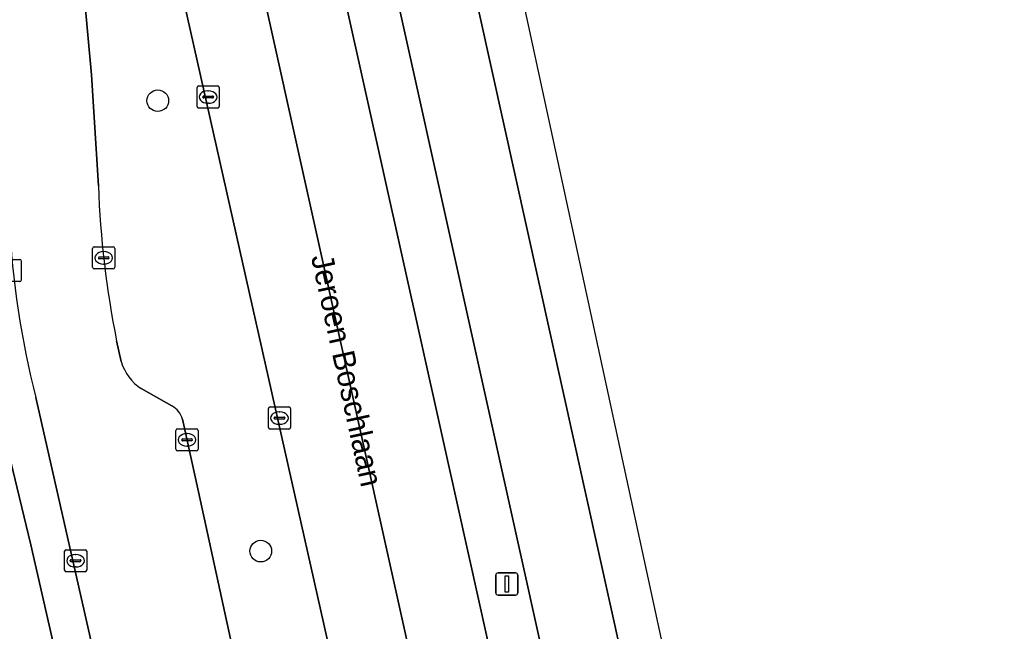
# Model space of a CAD drawing. Extents: x 162172 to 163187, y 382874 to 383685.
# Drawn here: x 163118.22 to 163162.7, y 383525.83 to 383553.48 of the extents above; entities that cross this region are included whole.
import ezdxf

# ---------------------------------------------------------------- set-up
doc = ezdxf.new("R2010")
doc.units = 0
for name, color, linetype in [('IMGEO_Berm_groen', 7, 'Continuous'), ('IMGEO_Boom', 7, 'Continuous'), ('IMGEO_Kolk', 7, 'Continuous'), ('IMGEO_Lichtmast', 7, 'Continuous'), ('IMGEO_Openbare_ruimte_label', 7, 'Continuous'), ('IMGEO_Parkeervlak_open', 7, 'Continuous'), ('IMGEO_Rijbaan_lokaal_open', 7, 'Continuous'), ('IMGEO_Rijbaan_regionaal_gesloten', 7, 'Continuous'), ('IMGEO_Voetpad_open', 7, 'Continuous')]:
    doc.layers.add(name, color=color, linetype=linetype)

msp = doc.modelspace()

# ---------------------------------------------------------------- linework, layer by layer
at = {"layer": 'IMGEO_Berm_groen'}
for points in [[(163122.955, 383599.339), (163123.475, 383596.881), (163145.008, 383500), (163151.898, 383468.351), (163159.218, 383433.611), (163162.264, 383424.944)], [(163155.525, 383473.298), (163149.701, 383491.534), (163147.48, 383500), (163146.778, 383502.581), (163126.371, 383594.591)], [(163119.35, 383563.51), (163119.912, 383560.88), (163120.751, 383556.951), (163121.141, 383554.623), (163121.463, 383550.99), (163121.777, 383545.966)], [(163158.744, 383397.006), (163155.961, 383413.112), (163155.592, 383415.345), (163151.846, 383434.942), (163147.626, 383455.153), (163137.836, 383500), (163124.479, 383559.488)], [(163122.596, 383538.963), (163122.811, 383538.021)], [(163123.712, 383536.799), (163125.094, 383536.016)], [(163125.575, 383535.417), (163126.299, 383532.14), (163131.566, 383507.901), (163135.801, 383489.318), (163137.519, 383481.777), (163142.959, 383457.9), (163150.44, 383421.213), (163154.448, 383398.575), (163156.253, 383387.149), (163158.806, 383368.966), (163159.939, 383357.503)]]:
    msp.add_lwpolyline(points, dxfattribs=at)
for centre, radius, start, end in [((163166.368, 383547.632), 44.622, 182.139, 191.2018), ((163124.864, 383538.592), 2.131, 195.532, 237.2718), ((163124.579, 383535.11), 1.043, 17.1503, 60.379)]:
    msp.add_arc(centre, radius, start, end, dxfattribs=at)
at = {"layer": 'IMGEO_Boom'}
for centre in [(163124.458, 383549.818), (163129.111, 383529.455)]:
    msp.add_circle(centre, 0.489, dxfattribs=at)
at = {"layer": 'IMGEO_Kolk'}
for p, q in [((163126.233, 383549.557), (163126.233, 383550.409)), ((163126.308, 383550.483), (163127.16, 383550.483)), ((163126.721, 383550.263), (163126.746, 383550.263)), ((163127.234, 383550.409), (163127.234, 383549.557)), ((163126.492, 383549.977), (163126.492, 383549.989)), ((163126.93, 383549.94), (163126.532, 383549.94)), ((163126.535, 383550.026), (163126.933, 383550.026)), ((163126.976, 383549.989), (163126.976, 383549.977)), ((163127.16, 383549.483), (163126.308, 383549.483)), ((163126.744, 383549.703), (163126.719, 383549.703)), ((163121.517, 383542.287), (163121.517, 383543.139)), ((163121.592, 383543.213), (163122.444, 383543.213)), ((163122.518, 383543.139), (163122.518, 383542.287)), ((163121.776, 383542.707), (163121.776, 383542.719)), ((163122.214, 383542.67), (163121.816, 383542.67)), ((163121.819, 383542.756), (163122.217, 383542.756)), ((163122.005, 383542.993), (163122.03, 383542.993)), ((163122.26, 383542.719), (163122.26, 383542.707)), ((163117.37, 383542.637), (163118.222, 383542.637)), ((163118.296, 383542.563), (163118.296, 383541.711)), ((163122.028, 383542.433), (163122.003, 383542.433)), ((163122.444, 383542.213), (163121.592, 383542.213)), ((163118.222, 383541.637), (163117.37, 383541.637)), ((163129.457, 383535.043), (163129.457, 383535.895)), ((163129.532, 383535.969), (163130.384, 383535.969)), ((163129.945, 383535.749), (163129.97, 383535.749)), ((163130.458, 383535.895), (163130.458, 383535.043)), ((163129.716, 383535.463), (163129.716, 383535.475)), ((163130.154, 383535.426), (163129.756, 383535.426)), ((163129.759, 383535.512), (163130.157, 383535.512)), ((163129.968, 383535.189), (163129.943, 383535.189)), ((163130.2, 383535.475), (163130.2, 383535.463)), ((163125.28, 383534.058), (163125.28, 383534.91)), ((163125.355, 383534.984), (163126.207, 383534.984)), ((163125.768, 383534.764), (163125.793, 383534.764)), ((163126.281, 383534.91), (163126.281, 383534.058)), ((163130.384, 383534.969), (163129.532, 383534.969)), ((163125.539, 383534.478), (163125.539, 383534.49)), ((163125.977, 383534.441), (163125.579, 383534.441)), ((163125.582, 383534.527), (163125.98, 383534.527)), ((163126.023, 383534.49), (163126.023, 383534.478)), ((163126.207, 383533.984), (163125.355, 383533.984)), ((163125.791, 383534.204), (163125.766, 383534.204)), ((163120.247, 383528.592), (163120.247, 383529.444)), ((163120.322, 383529.518), (163121.174, 383529.518)), ((163121.248, 383529.444), (163121.248, 383528.592)), ((163120.506, 383529.012), (163120.506, 383529.024)), ((163120.944, 383528.975), (163120.546, 383528.975)), ((163120.549, 383529.061), (163120.947, 383529.061)), ((163120.735, 383529.298), (163120.76, 383529.298)), ((163120.99, 383529.024), (163120.99, 383529.012)), ((163121.174, 383528.518), (163120.322, 383528.518)), ((163120.758, 383528.738), (163120.733, 383528.738))]:
    msp.add_line(p, q, dxfattribs=at)
for points in [[(163126.233, 383549.557), (163126.233, 383550.409)], [(163126.308, 383550.483), (163127.16, 383550.483)], [(163127.234, 383550.409), (163127.234, 383549.557)], [(163127.16, 383549.483), (163126.308, 383549.483)], [(163121.517, 383542.287), (163121.517, 383543.139)], [(163121.592, 383543.213), (163122.444, 383543.213)], [(163122.518, 383543.139), (163122.518, 383542.287)], [(163117.37, 383542.637), (163118.222, 383542.637)], [(163118.296, 383542.563), (163118.296, 383541.711)], [(163122.444, 383542.213), (163121.592, 383542.213)], [(163118.222, 383541.637), (163117.37, 383541.637)], [(163129.457, 383535.043), (163129.457, 383535.895)], [(163129.532, 383535.969), (163130.384, 383535.969)], [(163130.458, 383535.895), (163130.458, 383535.043)], [(163125.28, 383534.058), (163125.28, 383534.91)], [(163125.355, 383534.984), (163126.207, 383534.984)], [(163126.281, 383534.91), (163126.281, 383534.058)], [(163130.384, 383534.969), (163129.532, 383534.969)], [(163126.207, 383533.984), (163125.355, 383533.984)], [(163120.247, 383528.592), (163120.247, 383529.444)], [(163120.322, 383529.518), (163121.174, 383529.518)], [(163121.248, 383529.444), (163121.248, 383528.592)], [(163121.174, 383528.518), (163120.322, 383528.518)]]:
    msp.add_lwpolyline(points, dxfattribs=at)
for centre, radius, start, end in [((163126.31, 383550.407), 0.0765, 91.552, 178.448), ((163126.31, 383550.407), 0.0765, 91.552, 178.448), ((163127.158, 383550.407), 0.0765, 1.552, 88.448), ((163127.158, 383550.407), 0.0765, 1.552, 88.448), ((163126.532, 383549.986), 0.0403, 85.8775, 175.7526), ((163126.529, 383549.976), 0.0366, 178.938, 274.7102), ((163126.933, 383549.983), 0.043, 264.8664, 352.4533), ((163126.937, 383549.988), 0.0386, 1.7309, 96.639), ((163126.31, 383549.559), 0.0765, 181.552, 268.448), ((163126.31, 383549.559), 0.0765, 181.552, 268.448), ((163127.158, 383549.559), 0.0765, 271.552, 358.448), ((163127.158, 383549.559), 0.0765, 271.552, 358.448), ((163121.594, 383543.137), 0.0765, 91.552, 178.448), ((163121.594, 383543.137), 0.0765, 91.552, 178.448), ((163122.442, 383543.137), 0.0765, 1.552, 88.448), ((163122.442, 383543.137), 0.0765, 1.552, 88.448), ((163121.816, 383542.716), 0.0403, 85.8775, 175.7526), ((163121.813, 383542.706), 0.0366, 178.938, 274.7102), ((163122.217, 383542.713), 0.043, 264.8664, 352.4533), ((163122.221, 383542.718), 0.0386, 1.7309, 96.639), ((163118.22, 383542.561), 0.0765, 1.552, 88.448), ((163118.22, 383542.561), 0.0765, 1.552, 88.448), ((163121.594, 383542.289), 0.0765, 181.552, 268.448), ((163121.594, 383542.289), 0.0765, 181.552, 268.448), ((163122.442, 383542.289), 0.0765, 271.552, 358.448), ((163122.442, 383542.289), 0.0765, 271.552, 358.448), ((163118.22, 383541.713), 0.0765, 271.552, 358.448), ((163118.22, 383541.713), 0.0765, 271.552, 358.448), ((163129.534, 383535.893), 0.0765, 91.552, 178.448), ((163129.534, 383535.893), 0.0765, 91.552, 178.448), ((163130.382, 383535.893), 0.0765, 1.552, 88.448), ((163130.382, 383535.893), 0.0765, 1.552, 88.448), ((163129.756, 383535.472), 0.0403, 85.8775, 175.7526), ((163129.753, 383535.462), 0.0366, 178.938, 274.7102), ((163130.157, 383535.469), 0.043, 264.8664, 352.4533), ((163130.161, 383535.474), 0.0386, 1.7309, 96.639), ((163125.357, 383534.908), 0.0765, 91.552, 178.448), ((163125.357, 383534.908), 0.0765, 91.552, 178.448), ((163126.205, 383534.908), 0.0765, 1.552, 88.448), ((163126.205, 383534.908), 0.0765, 1.552, 88.448), ((163129.534, 383535.045), 0.0765, 181.552, 268.448), ((163129.534, 383535.045), 0.0765, 181.552, 268.448), ((163130.382, 383535.045), 0.0765, 271.552, 358.448), ((163130.382, 383535.045), 0.0765, 271.552, 358.448), ((163125.579, 383534.487), 0.0403, 85.8775, 175.7526), ((163125.576, 383534.477), 0.0366, 178.938, 274.7102), ((163125.98, 383534.484), 0.043, 264.8664, 352.4533), ((163125.984, 383534.489), 0.0386, 1.7309, 96.639), ((163125.357, 383534.06), 0.0765, 181.552, 268.448), ((163125.357, 383534.06), 0.0765, 181.552, 268.448), ((163126.205, 383534.06), 0.0765, 271.552, 358.448), ((163126.205, 383534.06), 0.0765, 271.552, 358.448), ((163120.324, 383529.442), 0.0765, 91.552, 178.448), ((163120.324, 383529.442), 0.0765, 91.552, 178.448), ((163121.172, 383529.442), 0.0765, 1.552, 88.448), ((163121.172, 383529.442), 0.0765, 1.552, 88.448), ((163120.546, 383529.021), 0.0403, 85.8775, 175.7526), ((163120.543, 383529.011), 0.0366, 178.938, 274.7102), ((163120.947, 383529.018), 0.043, 264.8664, 352.4533), ((163120.951, 383529.023), 0.0386, 1.7309, 96.639), ((163120.324, 383528.594), 0.0765, 181.552, 268.448), ((163120.324, 383528.594), 0.0765, 181.552, 268.448), ((163121.172, 383528.594), 0.0765, 271.552, 358.448), ((163121.172, 383528.594), 0.0765, 271.552, 358.448)]:
    msp.add_arc(centre, radius, start, end, dxfattribs=at)
for centre, major_axis, ratio, start_param, end_param in [((163126.72, 383549.983), (-0.387, 0.002), 0.722429, 4.712389, 7.853982), ((163126.745, 383549.983), (-0.39, 0.002), 0.717154, 1.570796, 4.712389), ((163122.004, 383542.713), (-0.387, 0.002), 0.722429, 4.712389, 7.853982), ((163122.029, 383542.713), (-0.39, 0.002), 0.717154, 1.570796, 4.712389), ((163129.944, 383535.469), (-0.387, 0.002), 0.722429, 4.712389, 7.853982), ((163129.969, 383535.469), (-0.39, 0.002), 0.717154, 1.570796, 4.712389), ((163125.767, 383534.484), (-0.387, 0.002), 0.722429, 4.712389, 7.853982), ((163125.792, 383534.484), (-0.39, 0.002), 0.717154, 1.570796, 4.712389), ((163120.734, 383529.018), (-0.387, 0.002), 0.722429, 4.712389, 7.853982), ((163120.759, 383529.018), (-0.39, 0.002), 0.717154, 1.570796, 4.712389)]:
    msp.add_ellipse(centre, major_axis=major_axis, ratio=ratio, start_param=start_param, end_param=end_param, dxfattribs=at)
at = {"layer": 'IMGEO_Lichtmast'}
for p, q in [((163139.827, 383528.467), (163140.617, 383528.467)), ((163140.617, 383528.467), (163139.827, 383528.467)), ((163139.727, 383527.567), (163139.727, 383528.367)), ((163139.727, 383528.367), (163139.727, 383527.567)), ((163140.717, 383528.367), (163140.717, 383527.567)), ((163140.717, 383527.567), (163140.717, 383528.367)), ((163140.617, 383527.467), (163139.827, 383527.467)), ((163139.827, 383527.467), (163140.617, 383527.467))]:
    msp.add_line(p, q, dxfattribs=at)
msp.add_lwpolyline([(163140.147, 383528.342), (163140.297, 383528.342), (163140.297, 383527.592), (163140.147, 383527.592), (163140.147, 383528.342)], dxfattribs=at)
for centre, start, end in [((163139.827, 383528.367), 90, 180), ((163139.827, 383528.367), 90, 180), ((163140.617, 383528.367), 0, 90), ((163140.617, 383528.367), 360, 90), ((163139.827, 383527.567), 180, 270), ((163139.827, 383527.567), 180, 270), ((163140.617, 383527.567), 270, 0), ((163140.617, 383527.567), 270, 0)]:
    msp.add_arc(centre, 0.1, start, end, dxfattribs=at)
at = {"layer": 'IMGEO_Parkeervlak_open'}
for points in [[(163116.973, 383536.924), (163118.728, 383529.733), (163123.34, 383509.527)], [(163125.547, 383507.285), (163118.945, 383536.405)]]:
    msp.add_lwpolyline(points, dxfattribs=at)
msp.add_arc((163159.206, 383546.516), 41.511, 182.9811, 194.0974, dxfattribs=at)
at = {"layer": 'IMGEO_Rijbaan_lokaal_open'}
for points in [[(163121.777, 383545.966), (163121.463, 383550.99), (163121.141, 383554.623), (163120.751, 383556.951), (163119.912, 383560.88), (163115.983, 383560.127), (163116.225, 383559.018), (163116.435, 383557.773)], [(163122.811, 383538.021), (163122.596, 383538.963)], [(163125.094, 383536.016), (163123.712, 383536.799)], [(163118.945, 383536.405), (163125.547, 383507.285), (163125.726, 383506.576), (163131.566, 383507.901), (163126.299, 383532.14), (163125.575, 383535.417)]]:
    msp.add_lwpolyline(points, dxfattribs=at)
for centre, radius, start, end in [((163166.368, 383547.632), 44.622, 182.139, 191.2018), ((163159.206, 383546.516), 41.511, 182.9811, 194.0974), ((163124.864, 383538.592), 2.131, 195.532, 237.2718), ((163124.579, 383535.11), 1.043, 17.1503, 60.379)]:
    msp.add_arc(centre, radius, start, end, dxfattribs=at)
at = {"layer": 'IMGEO_Rijbaan_regionaal_gesloten'}
for points in [[(163123.475, 383596.881), (163122.955, 383599.339), (163118.759, 383603.243), (163118.747, 383603.254), (163119.314, 383600.72), (163127.1, 383564.262), (163141.356, 383499.978), (163144.681, 383484.603), (163152.68, 383447.832), (163156.544, 383428.142), (163160.049, 383410.249), (163165.082, 383379.772), (163168.404, 383346.811), (163172.136, 383299.035), (163172.296, 383297.079), (163175.391, 383297.043), (163174.508, 383308.812), (163173.255, 383325.512), (163172.523, 383333.207), (163171.925, 383341.259), (163171.643, 383352.068)], [(163163.603, 383360.299), (163163.853, 383358.066), (163163.869, 383357.802), (163164.792, 383348.429), (163165.716, 383336.641), (163167.287, 383316.585), (163167.834, 383308.61), (163168.518, 383297.121), (163172.296, 383297.079), (163172.136, 383299.035), (163168.404, 383346.811), (163165.082, 383379.772), (163160.049, 383410.249), (163156.544, 383428.142), (163152.68, 383447.832), (163144.681, 383484.603), (163141.356, 383499.978), (163127.1, 383564.262), (163119.314, 383600.72), (163118.747, 383603.254)], [(163129.891, 383594.832), (163125.628, 383598.235), (163126.371, 383594.591), (163146.778, 383502.581), (163147.48, 383500), (163149.701, 383491.534), (163155.525, 383473.298)], [(163167.112, 383388.952), (163166.887, 383390.464), (163164.948, 383402.576), (163162.037, 383418.97), (163159.218, 383433.611), (163151.898, 383468.351), (163145.008, 383500), (163123.475, 383596.881)], [(163160.204, 383455.481), (163160.015, 383457.008), (163145.417, 383524.671), (163129.891, 383594.832)], [(163185.581, 383296.635), (163185.267, 383312.873), (163184.603, 383317.203), (163175.25, 383378.176), (163171.191, 383403.178), (163164.567, 383443.985), (163153.755, 383494.754), (163152.119, 383502.432), (163147.642, 383523.455), (163136.295, 383575.927), (163132.69, 383592.598), (163129.891, 383594.832), (163145.417, 383524.671), (163160.015, 383457.008), (163160.204, 383455.481), (163163.811, 383435.168), (163167.555, 383415.107), (163171.269, 383392.283), (163175.617, 383362.41), (163177.819, 383347.728), (163178.501, 383343.182)], [(163121.579, 383572.811), (163124.479, 383559.488), (163137.836, 383500), (163147.626, 383455.153), (163151.846, 383434.942), (163155.592, 383415.345), (163155.961, 383413.112), (163158.744, 383397.006)]]:
    msp.add_lwpolyline(points, dxfattribs=at)
at = {"layer": 'IMGEO_Voetpad_open'}
msp.add_lwpolyline([(163123.34, 383509.527), (163118.728, 383529.733), (163116.973, 383536.924)], dxfattribs=at)

# ---------------------------------------------------------------- texts
at = {"layer": 'IMGEO_Openbare_ruimte_label'}
msp.add_text('Jeroen Boschlaan', height=1, rotation=282.2989, dxfattribs=at).set_placement((163131.375, 383542.756))

doc.saveas('drawing.dxf')
